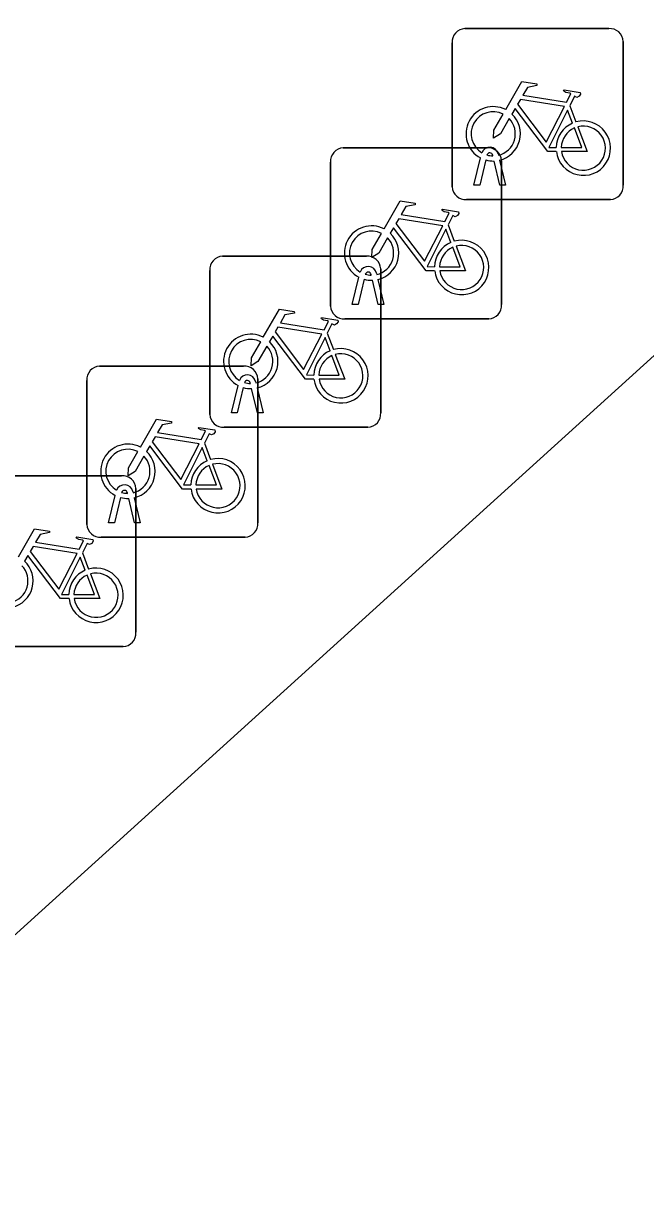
# Model space of a CAD drawing. Extents: x 159040 to 160094, y 381214 to 382518.
# Drawn here: x 159760.7 to 159764.34, y 381947.32 to 381954.13 of the extents above; entities that cross this region are included whole.
import ezdxf

# ---------------------------------------------------------------- set-up
doc = ezdxf.new("R2010")
doc.units = 0
doc.layers.add('IMGEO_Fietsenrek', color=7, linetype='Continuous')
doc.layers.add('IMGEO_Voetpad_open', color=7, linetype='Continuous')

msp = doc.modelspace()

# ---------------------------------------------------------------- linework, layer by layer
at = {"layer": 'IMGEO_Fietsenrek'}
for p, q in [((159763.2809, 381954.0955), (159764.1218, 381954.0955)), ((159764.1218, 381954.0955), (159763.2809, 381954.0955)), ((159763.2065, 381953.1709), (159763.2065, 381954.0118)), ((159763.2065, 381954.0118), (159763.2065, 381953.1709)), ((159764.2055, 381954.0211), (159764.2055, 381953.1802)), ((159764.2055, 381953.1802), (159764.2055, 381954.0211)), ((159763.8932, 381953.6452), (159763.9295, 381953.55)), ((159762.5699, 381953.3985), (159763.4108, 381953.3985)), ((159763.4108, 381953.3985), (159762.5699, 381953.3985)), ((159763.3335, 381953.1803), (159763.3718, 381953.3403)), ((159763.4022, 381953.3281), (159763.3669, 381953.1803)), ((159763.4439, 381953.3519), (159763.4429, 381953.3562)), ((159763.4746, 381953.3634), (159763.4764, 381953.3555)), ((159763.4834, 381953.3263), (159763.5184, 381953.1803)), ((159763.4945, 381953.3241), (159763.4945, 381952.4832)), ((159763.4945, 381952.4832), (159763.4945, 381953.3241)), ((159762.4955, 381952.4739), (159762.4955, 381953.3148)), ((159762.4955, 381953.3148), (159762.4955, 381952.4739)), ((159763.485, 381953.1803), (159763.4511, 381953.322)), ((159763.3669, 381953.1803), (159763.3335, 381953.1803)), ((159763.5184, 381953.1803), (159763.485, 381953.1803)), ((159764.1311, 381953.0965), (159763.2902, 381953.0965)), ((159763.2902, 381953.0965), (159764.1311, 381953.0965)), ((159763.1822, 381952.9482), (159763.2185, 381952.853)), ((159761.8639, 381952.7655), (159762.7048, 381952.7655)), ((159762.7048, 381952.7655), (159761.8639, 381952.7655)), ((159761.7895, 381951.8409), (159761.7895, 381952.6818)), ((159761.7895, 381952.6818), (159761.7895, 381951.8409)), ((159762.6225, 381952.4833), (159762.6608, 381952.6433)), ((159762.7329, 381952.6549), (159762.7319, 381952.6592)), ((159762.7636, 381952.6664), (159762.7654, 381952.6585)), ((159762.7885, 381952.6911), (159762.7885, 381951.8502)), ((159762.7885, 381951.8502), (159762.7885, 381952.6911)), ((159762.6912, 381952.6311), (159762.6559, 381952.4833)), ((159762.774, 381952.4833), (159762.7401, 381952.625)), ((159762.7724, 381952.6293), (159762.8074, 381952.4833)), ((159762.6559, 381952.4833), (159762.6225, 381952.4833)), ((159762.8074, 381952.4833), (159762.774, 381952.4833)), ((159763.4201, 381952.3995), (159762.5792, 381952.3995)), ((159762.5792, 381952.3995), (159763.4201, 381952.3995)), ((159762.4762, 381952.3152), (159762.5125, 381952.22)), ((159761.1459, 381952.1235), (159761.9868, 381952.1235)), ((159761.9868, 381952.1235), (159761.1459, 381952.1235)), ((159761.0715, 381951.1989), (159761.0715, 381952.0398)), ((159761.0715, 381952.0398), (159761.0715, 381951.1989)), ((159762.0576, 381952.0334), (159762.0594, 381952.0255)), ((159762.0705, 381952.0491), (159762.0705, 381951.2082)), ((159762.0705, 381951.2082), (159762.0705, 381952.0491)), ((159761.9165, 381951.8503), (159761.9548, 381952.0103)), ((159761.9852, 381951.9981), (159761.9499, 381951.8503)), ((159762.0269, 381952.0219), (159762.0259, 381952.0262)), ((159762.068, 381951.8503), (159762.0341, 381951.992)), ((159762.0664, 381951.9963), (159762.1014, 381951.8503)), ((159761.9499, 381951.8503), (159761.9165, 381951.8503)), ((159762.1014, 381951.8503), (159762.068, 381951.8503)), ((159762.7141, 381951.7665), (159761.8732, 381951.7665)), ((159761.8732, 381951.7665), (159762.7141, 381951.7665)), ((159761.7582, 381951.6732), (159761.7945, 381951.578)), ((159760.4329, 381951.4835), (159761.2738, 381951.4835)), ((159761.2738, 381951.4835), (159760.4329, 381951.4835)), ((159761.1985, 381951.2083), (159761.2368, 381951.3683)), ((159761.2672, 381951.3561), (159761.2319, 381951.2083)), ((159761.3089, 381951.3799), (159761.3079, 381951.3842)), ((159761.35, 381951.2083), (159761.3161, 381951.35)), ((159761.3396, 381951.3914), (159761.3414, 381951.3835)), ((159761.3484, 381951.3543), (159761.3834, 381951.2083)), ((159761.3575, 381951.4091), (159761.3575, 381950.5682)), ((159761.3575, 381950.5682), (159761.3575, 381951.4091)), ((159761.2319, 381951.2083), (159761.1985, 381951.2083)), ((159761.3834, 381951.2083), (159761.35, 381951.2083)), ((159761.9961, 381951.1245), (159761.1552, 381951.1245)), ((159761.1552, 381951.1245), (159761.9961, 381951.1245)), ((159761.0452, 381951.0332), (159761.0815, 381950.938)), ((159761.2831, 381950.4845), (159760.4422, 381950.4845)), ((159760.4422, 381950.4845), (159761.2831, 381950.4845))]:
    msp.add_line(p, q, dxfattribs=at)
for points in [[(159763.5191, 381953.6222), (159763.6138, 381953.7857), (159763.7, 381953.7719), (159763.7017, 381953.7632), (159763.6456, 381953.7523), (159763.6194, 381953.707), (159763.8746, 381953.6662)], [(159763.8746, 381953.6662), (159763.8996, 381953.715), (159763.8945, 381953.719), (159763.8713, 381953.7227), (159763.8586, 381953.7302), (159763.8576, 381953.7333), (159763.8598, 381953.7379), (159763.9546, 381953.7228), (159763.9569, 381953.7125), (159763.9475, 381953.7001), (159763.9351, 381953.6937), (159763.9206, 381953.6999), (159763.8932, 381953.6452)], [(159763.8617, 381953.641), (159763.6049, 381953.682), (159763.5882, 381953.6532), (159763.7552, 381953.4329), (159763.8617, 381953.641)], [(159763.5398, 381953.5697), (159763.4882, 381953.4805), (159763.4483, 381953.4545), (159763.4495, 381953.502), (159763.504, 381953.5962)], [(159763.8148, 381953.3775), (159763.7651, 381953.3776), (159763.5744, 381953.6293), (159763.5554, 381953.5965)], [(159763.9097, 381953.543), (159763.8804, 381953.6198), (159763.771, 381953.4017), (159763.8137, 381953.4016)], [(159763.8437, 381953.4015), (159763.9636, 381953.4013), (159763.9204, 381953.5149)], [(159763.9402, 381953.5218), (159763.9952, 381953.3772), (159763.8451, 381953.3775)], [(159762.8081, 381952.9252), (159762.9028, 381953.0887), (159762.989, 381953.0749), (159762.9907, 381953.0662), (159762.9346, 381953.0553), (159762.9084, 381953.01), (159763.1636, 381952.9692)], [(159763.1507, 381952.944), (159762.8939, 381952.985), (159762.8772, 381952.9562), (159763.0442, 381952.7359), (159763.1507, 381952.944)], [(159763.1636, 381952.9692), (159763.1886, 381953.018), (159763.1835, 381953.022), (159763.1603, 381953.0257), (159763.1476, 381953.0332), (159763.1466, 381953.0363), (159763.1488, 381953.0409), (159763.2436, 381953.0258), (159763.2459, 381953.0155), (159763.2365, 381953.0031), (159763.2241, 381952.9967), (159763.2096, 381953.0029), (159763.1822, 381952.9482)], [(159763.1038, 381952.6805), (159763.0541, 381952.6806), (159762.8634, 381952.9323), (159762.8444, 381952.8995)], [(159763.1987, 381952.846), (159763.1694, 381952.9228), (159763.06, 381952.7047), (159763.1027, 381952.7046)], [(159762.8288, 381952.8727), (159762.7772, 381952.7835), (159762.7373, 381952.7575), (159762.7385, 381952.805), (159762.793, 381952.8992)], [(159763.1327, 381952.7045), (159763.2526, 381952.7043), (159763.2094, 381952.8179)], [(159763.2292, 381952.8248), (159763.2842, 381952.6802), (159763.1341, 381952.6805)], [(159762.1021, 381952.2922), (159762.1968, 381952.4557), (159762.283, 381952.4419), (159762.2847, 381952.4332), (159762.2286, 381952.4223), (159762.2024, 381952.377), (159762.4576, 381952.3362)], [(159762.4576, 381952.3362), (159762.4826, 381952.385), (159762.4775, 381952.389), (159762.4543, 381952.3927), (159762.4416, 381952.4002), (159762.4406, 381952.4033), (159762.4428, 381952.4079), (159762.5376, 381952.3928), (159762.5399, 381952.3825), (159762.5305, 381952.3701), (159762.5181, 381952.3637), (159762.5036, 381952.3699), (159762.4762, 381952.3152)], [(159762.4447, 381952.311), (159762.1879, 381952.352), (159762.1712, 381952.3232), (159762.3382, 381952.1029), (159762.4447, 381952.311)], [(159762.1228, 381952.2397), (159762.0712, 381952.1505), (159762.0313, 381952.1245), (159762.0325, 381952.172), (159762.087, 381952.2662)], [(159762.3978, 381952.0475), (159762.3481, 381952.0476), (159762.1574, 381952.2993), (159762.1384, 381952.2665)], [(159762.4927, 381952.213), (159762.4634, 381952.2898), (159762.354, 381952.0717), (159762.3967, 381952.0716)], [(159762.4267, 381952.0715), (159762.5466, 381952.0713), (159762.5034, 381952.1849)], [(159762.5232, 381952.1918), (159762.5782, 381952.0472), (159762.4281, 381952.0475)], [(159761.3841, 381951.6502), (159761.4788, 381951.8137), (159761.565, 381951.7999), (159761.5667, 381951.7912), (159761.5106, 381951.7803), (159761.4844, 381951.735), (159761.7396, 381951.6942)], [(159761.7396, 381951.6942), (159761.7646, 381951.743), (159761.7595, 381951.747), (159761.7363, 381951.7507), (159761.7236, 381951.7582), (159761.7226, 381951.7613), (159761.7248, 381951.7659), (159761.8196, 381951.7508), (159761.8219, 381951.7405), (159761.8125, 381951.7281), (159761.8001, 381951.7217), (159761.7856, 381951.7279), (159761.7582, 381951.6732)], [(159761.7267, 381951.669), (159761.4699, 381951.71), (159761.4532, 381951.6812), (159761.6202, 381951.4609), (159761.7267, 381951.669)], [(159761.4048, 381951.5977), (159761.3532, 381951.5085), (159761.3133, 381951.4825), (159761.3145, 381951.53), (159761.369, 381951.6242)], [(159761.6798, 381951.4055), (159761.6301, 381951.4056), (159761.4394, 381951.6573), (159761.4204, 381951.6245)], [(159761.7747, 381951.571), (159761.7454, 381951.6478), (159761.636, 381951.4297), (159761.6787, 381951.4296)], [(159761.7087, 381951.4295), (159761.8286, 381951.4293), (159761.7854, 381951.5429)], [(159761.8052, 381951.5498), (159761.8602, 381951.4052), (159761.7101, 381951.4055)], [(159760.6711, 381951.0102), (159760.7658, 381951.1737), (159760.852, 381951.1599), (159760.8537, 381951.1512), (159760.7976, 381951.1403), (159760.7714, 381951.095), (159761.0266, 381951.0542)], [(159761.0266, 381951.0542), (159761.0516, 381951.103), (159761.0465, 381951.107), (159761.0233, 381951.1107), (159761.0106, 381951.1182), (159761.0096, 381951.1213), (159761.0118, 381951.1259), (159761.1066, 381951.1108), (159761.1089, 381951.1005), (159761.0995, 381951.0881), (159761.0871, 381951.0817), (159761.0726, 381951.0879), (159761.0452, 381951.0332)], [(159760.9668, 381950.7655), (159760.9171, 381950.7656), (159760.7264, 381951.0173), (159760.7074, 381950.9845)], [(159761.0137, 381951.029), (159760.7569, 381951.07), (159760.7402, 381951.0412), (159760.9072, 381950.8209), (159761.0137, 381951.029)], [(159761.0617, 381950.931), (159761.0324, 381951.0078), (159760.923, 381950.7897), (159760.9657, 381950.7896)], [(159760.9957, 381950.7895), (159761.1156, 381950.7893), (159761.0724, 381950.9029)], [(159761.0922, 381950.9098), (159761.1472, 381950.7652), (159760.9971, 381950.7655)]]:
    msp.add_lwpolyline(points, dxfattribs=at)
for centre, radius, start, end in [((159763.2842, 381954.0176), 0.0779, 92.4484, 184.28452), ((159763.2842, 381954.0176), 0.0779, 92.4484, 184.28452), ((159764.1276, 381954.0178), 0.0779, 2.4484, 94.28452), ((159764.1276, 381954.0178), 0.0779, 2.4484, 94.28452), ((159763.4461, 381953.4809), 0.159, 62.67661, 242.13685), ((159763.4461, 381953.4809), 0.129, 63.31916, 238.90302), ((159763.4461, 381953.4809), 0.159, 283.5766, 46.60424), ((159763.4461, 381953.4809), 0.129, 283.60429, 43.43025), ((159763.9727, 381953.3969), 0.159, 113.3408, 178.32165), ((159763.9727, 381953.3969), 0.159, 187.0065, 105.77075), ((159763.9727, 381953.3969), 0.129, 113.92302, 177.95563), ((159763.9727, 381953.3969), 0.129, 188.67146, 104.58832), ((159762.5732, 381953.3206), 0.0779, 92.4484, 184.28452), ((159762.5732, 381953.3206), 0.0779, 92.4484, 184.28452), ((159763.4259, 381953.3523), 0.0499, 12.8025, 158.69338), ((159763.4166, 381953.3208), 0.0779, 2.4484, 94.28452), ((159763.4166, 381953.3208), 0.0779, 2.4484, 94.28452), ((159763.4461, 381953.4809), 0.159, 253.99666, 271.78671), ((159763.4259, 381953.3523), 0.0174, 12.8025, 163.45023), ((159763.4461, 381953.4809), 0.129, 253.41502, 269.02044), ((159763.2844, 381953.1742), 0.0779, 182.4484, 274.28452), ((159763.2844, 381953.1742), 0.0779, 182.4484, 274.28452), ((159764.1278, 381953.1744), 0.0779, 272.4484, 4.28452), ((159764.1278, 381953.1744), 0.0779, 272.4484, 4.28452), ((159762.7351, 381952.7839), 0.159, 62.67661, 242.13685), ((159762.7351, 381952.7839), 0.129, 63.31916, 238.90302), ((159762.7351, 381952.7839), 0.129, 283.60429, 43.43025), ((159762.7351, 381952.7839), 0.159, 283.5766, 46.60424), ((159763.2617, 381952.6999), 0.159, 113.3408, 178.32165), ((159763.2617, 381952.6999), 0.159, 187.0065, 105.77075), ((159763.2617, 381952.6999), 0.129, 113.92302, 177.95563), ((159763.2617, 381952.6999), 0.129, 188.67146, 104.58832), ((159761.8672, 381952.6876), 0.0779, 92.4484, 184.28452), ((159761.8672, 381952.6876), 0.0779, 92.4484, 184.28452), ((159762.7106, 381952.6878), 0.0779, 2.4484, 94.28452), ((159762.7106, 381952.6878), 0.0779, 2.4484, 94.28452), ((159762.7149, 381952.6553), 0.0499, 12.8025, 158.69338), ((159762.7149, 381952.6553), 0.0174, 12.8025, 163.45023), ((159762.7351, 381952.7839), 0.129, 253.41502, 269.02044), ((159762.7351, 381952.7839), 0.159, 253.99666, 271.78671), ((159762.5734, 381952.4772), 0.0779, 182.4484, 274.28452), ((159762.5734, 381952.4772), 0.0779, 182.4484, 274.28452), ((159763.4168, 381952.4774), 0.0779, 272.4484, 4.28452), ((159763.4168, 381952.4774), 0.0779, 272.4484, 4.28452), ((159762.0291, 381952.1509), 0.159, 62.67661, 242.13685), ((159762.0291, 381952.1509), 0.129, 63.31916, 238.90302), ((159762.0291, 381952.1509), 0.129, 283.60429, 43.43025), ((159762.0291, 381952.1509), 0.159, 283.5766, 46.60424), ((159762.5557, 381952.0669), 0.159, 113.3408, 178.32165), ((159762.5557, 381952.0669), 0.159, 187.0065, 105.77075), ((159762.5557, 381952.0669), 0.129, 113.92302, 177.95563), ((159762.5557, 381952.0669), 0.129, 188.67146, 104.58832), ((159761.1492, 381952.0456), 0.0779, 92.4484, 184.28452), ((159761.1492, 381952.0456), 0.0779, 92.4484, 184.28452), ((159761.9926, 381952.0458), 0.0779, 2.4484, 94.28452), ((159761.9926, 381952.0458), 0.0779, 2.4484, 94.28452), ((159762.0089, 381952.0223), 0.0499, 12.8025, 158.69338), ((159762.0089, 381952.0223), 0.0174, 12.8025, 163.45023), ((159762.0291, 381952.1509), 0.159, 253.99666, 271.78671), ((159762.0291, 381952.1509), 0.129, 253.41502, 269.02044), ((159761.8674, 381951.8442), 0.0779, 182.4484, 274.28452), ((159761.8674, 381951.8442), 0.0779, 182.4484, 274.28452), ((159762.7108, 381951.8444), 0.0779, 272.4484, 4.28452), ((159762.7108, 381951.8444), 0.0779, 272.4484, 4.28452), ((159761.3111, 381951.5089), 0.159, 62.67661, 242.13685), ((159761.3111, 381951.5089), 0.129, 63.31916, 238.90302), ((159761.3111, 381951.5089), 0.159, 283.5766, 46.60424), ((159761.3111, 381951.5089), 0.129, 283.60429, 43.43025), ((159761.8377, 381951.4249), 0.159, 113.3408, 178.32165), ((159761.8377, 381951.4249), 0.159, 187.0065, 105.77075), ((159761.8377, 381951.4249), 0.129, 188.67146, 104.58832), ((159761.8377, 381951.4249), 0.129, 113.92302, 177.95563), ((159761.2909, 381951.3803), 0.0499, 12.8025, 158.69338), ((159761.2796, 381951.4058), 0.0779, 2.4484, 94.28452), ((159761.2796, 381951.4058), 0.0779, 2.4484, 94.28452), ((159761.3111, 381951.5089), 0.159, 253.99666, 271.78671), ((159761.2909, 381951.3803), 0.0174, 12.8025, 163.45023), ((159761.3111, 381951.5089), 0.129, 253.41502, 269.02044), ((159761.1494, 381951.2022), 0.0779, 182.4484, 274.28452), ((159761.1494, 381951.2022), 0.0779, 182.4484, 274.28452), ((159761.9928, 381951.2024), 0.0779, 272.4484, 4.28452), ((159761.9928, 381951.2024), 0.0779, 272.4484, 4.28452), ((159760.5981, 381950.8689), 0.129, 283.60429, 43.43025), ((159760.5981, 381950.8689), 0.159, 283.5766, 46.60424), ((159761.1247, 381950.7849), 0.159, 187.0065, 105.77075), ((159761.1247, 381950.7849), 0.159, 113.3408, 178.32165), ((159761.1247, 381950.7849), 0.129, 113.92302, 177.95563), ((159761.1247, 381950.7849), 0.129, 188.67146, 104.58832), ((159761.2798, 381950.5624), 0.0779, 272.4484, 4.28452), ((159761.2798, 381950.5624), 0.0779, 272.4484, 4.28452)]:
    msp.add_arc(centre, radius, start, end, dxfattribs=at)
at = {"layer": 'IMGEO_Voetpad_open'}
msp.add_lwpolyline([(159746.532, 381936.009), (159774.997, 381961.802), (159776.81, 381963.382)], dxfattribs=at)

doc.saveas('drawing.dxf')
